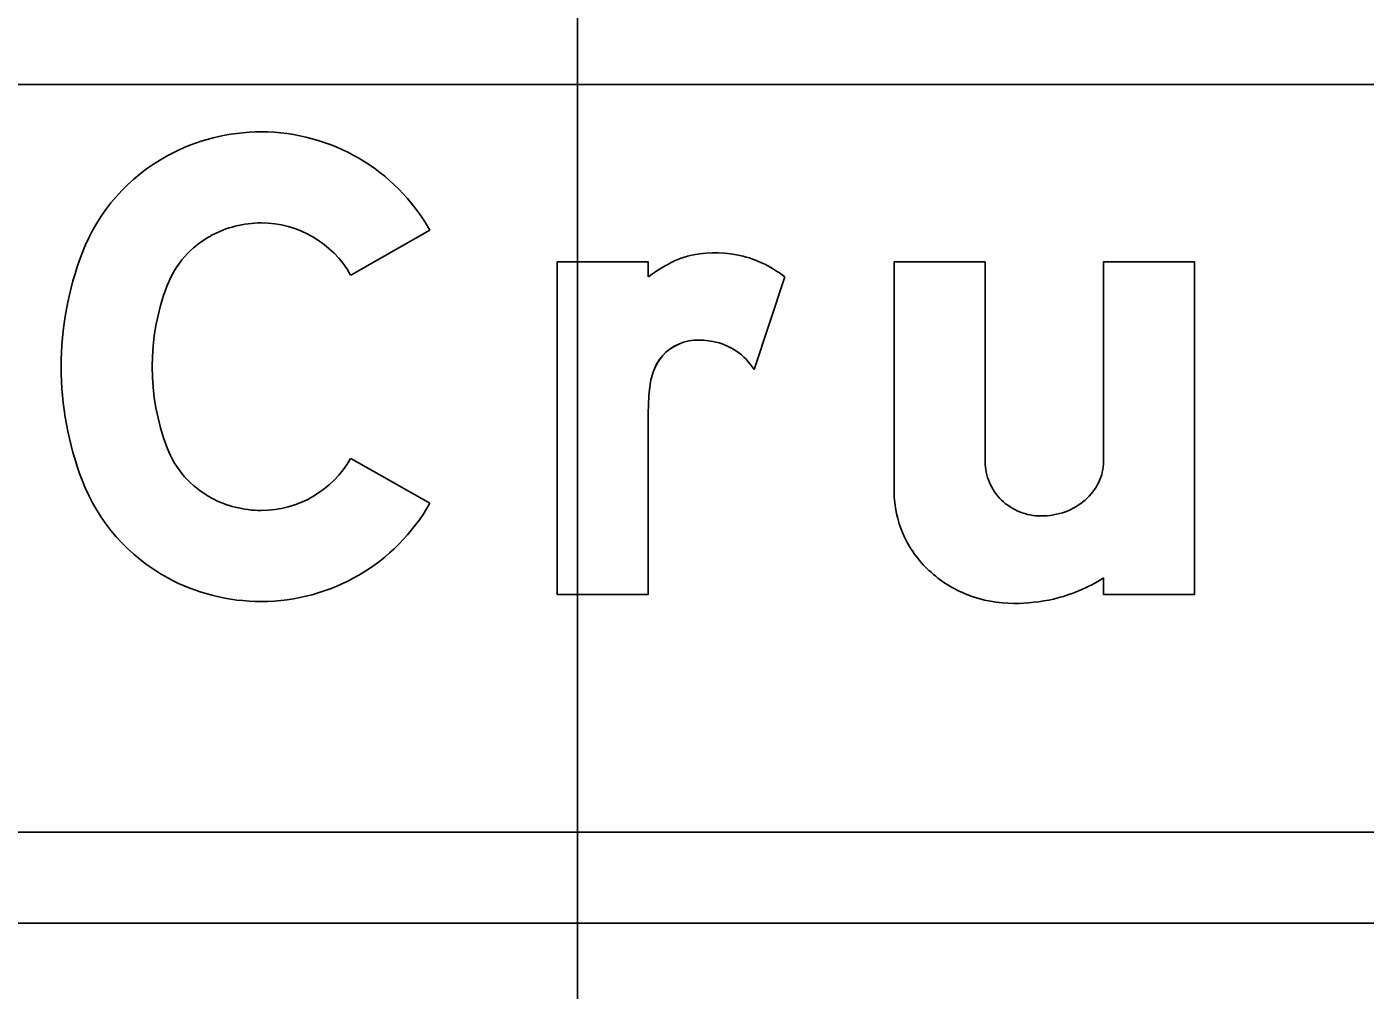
# Model space of a CAD drawing. Extents: x 1797809 to 2198143, y 249608 to 1237864.
# Drawn here: x 2196821.699 to 2196824.147, y 1237304.45 to 1237306.212 of the extents above; entities that cross this region are included whole.
import ezdxf

# ---------------------------------------------------------------- set-up
doc = ezdxf.new("R2010")
doc.units = 0
for name, color, linetype in [('GSBWFILL', 7, 'Continuous'), ('GSCOLORFILL', 7, 'Continuous'), ('GSOUTLINE', 7, 'Continuous'), ('GSSHT', 7, 'Continuous')]:
    doc.layers.add(name, color=color, linetype=linetype)

msp = doc.modelspace()

# ---------------------------------------------------------------- linework, layer by layer
at = {"layer": 'GSBWFILL'}
for p, q in [((2196823.452, 1237305.4164), (2196823.452, 1237305.7816)), ((2196823.0857, 1237305.7544), (2196823.0293, 1237305.5851))]:
    msp.add_line(p, q, dxfattribs=at)
for points in [[(2196822.4363, 1237305.8398), (2196822.2915, 1237305.7577)], [(2196822.8359, 1237305.5098), (2196822.8359, 1237305.1738), (2196822.6694, 1237305.1738), (2196822.6694, 1237305.7816), (2196822.8359, 1237305.7816), (2196822.8359, 1237305.7544)], [(2196823.452, 1237305.7816), (2196823.2855, 1237305.7816), (2196823.2855, 1237305.3616)], [(2196823.6684, 1237305.2039), (2196823.6684, 1237305.1738), (2196823.8349, 1237305.1738), (2196823.8349, 1237305.7816), (2196823.6684, 1237305.7816), (2196823.6684, 1237305.4164)], [(2196822.2915, 1237305.4225), (2196822.4363, 1237305.3404)]]:
    msp.add_lwpolyline(points, dxfattribs=at)
for centre, radius, start, end in [((2196823.0033, 1237305.5326), 0.2779, 115.42, 127.0262), ((2196822.9376, 1237305.6707), 0.1249, 103.8324, 115.42), ((2196822.959, 1237305.5839), 0.2143, 79.6915, 103.8324), ((2196822.9638, 1237305.6105), 0.1873, 64.9551, 79.6915), ((2196822.9447, 1237305.5695), 0.2325, 52.6694, 64.9551), ((2196822.926, 1237305.5497), 0.0889, 93.8556, 106.8366), ((2196822.929, 1237305.5055), 0.1332, 79.1825, 93.8556), ((2196822.9325, 1237305.5239), 0.1145, 32.3275, 79.1825), ((2196822.9244, 1237305.5551), 0.0832, 106.8366, 158.1192), ((2196822.9677, 1237305.5377), 0.13, 158.1192, 173.0837), ((2196823.1888, 1237305.5094), 0.3529, 172.8473, 179.9356), ((2196823.5485, 1237305.4164), 0.0965, 180, 203.0928), ((2196823.5817, 1237305.4164), 0.0867, 334.5283, 0), ((2196823.5513, 1237305.4176), 0.0995, 203.0928, 225.8298), ((2196823.5684, 1237305.4228), 0.1015, 311.0076, 334.5283), ((2196823.4767, 1237305.3616), 0.1912, 180, 203.9317), ((2196823.5531, 1237305.4194), 0.1021, 225.8298, 248.0808), ((2196823.5598, 1237305.4327), 0.1146, 289.8074, 311.0076), ((2196823.5542, 1237305.4223), 0.1052, 248.0808, 270), ((2196823.5542, 1237305.4482), 0.1311, 270, 289.8074), ((2196823.4902, 1237305.3676), 0.206, 203.9317, 226.975), ((2196823.4989, 1237305.377), 0.2187, 226.975, 248.8636), ((2196823.5074, 1237305.4568), 0.2998, 283.4695, 302.4943), ((2196823.5045, 1237305.3916), 0.2344, 248.8636, 270), ((2196823.5045, 1237305.4902), 0.333, 270, 282.6043)]:
    msp.add_arc(centre, radius, start, end, dxfattribs=at)
for centre, major_axis, start_param, end_param in [((2196822.1279, 1237305.6597), (0, 0.3598), 0, 0.495249), ((2196822.1279, 1237305.665), (0, 0.3545), 5.228016, 6.283185), ((2196822.1192, 1237305.6759), (0, 0.3413), 0.495249, 1.205818), ((2196822.1279, 1237305.6597), (0, 0.1933), 0, 0.495249), ((2196822.1279, 1237305.665), (0, 0.188), 5.228016, 6.283185), ((2196822.1192, 1237305.6759), (0, 0.1748), 0.495249, 1.205818), ((2196822.3438, 1237305.5901), (0, 0.5818), 1.205818, 1.935775), ((2196822.3438, 1237305.5901), (0, 0.4153), 1.205818, 1.935775), ((2196822.1192, 1237305.5043), (0, 0.1748), 1.935775, 2.646344), ((2196822.1279, 1237305.5152), (0, 0.188), 3.141593, 4.196762), ((2196822.1192, 1237305.5043), (0, 0.3413), 1.935775, 2.646344), ((2196822.1279, 1237305.5205), (0, 0.1933), 2.646344, 3.141593), ((2196822.1279, 1237305.5152), (0, 0.3545), 3.141593, 4.196762), ((2196822.1279, 1237305.5205), (0, 0.3598), 2.646344, 3.141593)]:
    msp.add_ellipse(centre, major_axis=major_axis, ratio=0.999994, start_param=start_param, end_param=end_param, dxfattribs=at)
at = {"layer": 'GSCOLORFILL'}
for p, q in [((2196823.452, 1237305.4164), (2196823.452, 1237305.7816)), ((2196823.0857, 1237305.7544), (2196823.0293, 1237305.5851)), ((2196833.9105, 1237304.7389), (2196819.2519, 1237304.7389)), ((2196819.2519, 1237304.5724), (2196833.9105, 1237304.5724))]:
    msp.add_line(p, q, dxfattribs=at)
for points in [[(2196822.4363, 1237305.8398), (2196822.2915, 1237305.7577)], [(2196822.8359, 1237305.5098), (2196822.8359, 1237305.1738), (2196822.6694, 1237305.1738), (2196822.6694, 1237305.7816), (2196822.8359, 1237305.7816), (2196822.8359, 1237305.7544)], [(2196823.452, 1237305.7816), (2196823.2855, 1237305.7816), (2196823.2855, 1237305.3616)], [(2196823.6684, 1237305.2039), (2196823.6684, 1237305.1738), (2196823.8349, 1237305.1738), (2196823.8349, 1237305.7816), (2196823.6684, 1237305.7816), (2196823.6684, 1237305.4164)], [(2196822.2915, 1237305.4225), (2196822.4363, 1237305.3404)]]:
    msp.add_lwpolyline(points, dxfattribs=at)
for centre, radius, start, end in [((2196823.0033, 1237305.5326), 0.2779, 115.42, 127.0262), ((2196822.9376, 1237305.6707), 0.1249, 103.8324, 115.42), ((2196822.959, 1237305.5839), 0.2143, 79.6915, 103.8324), ((2196822.9638, 1237305.6105), 0.1873, 64.9551, 79.6915), ((2196822.9447, 1237305.5695), 0.2325, 52.6694, 64.9551), ((2196822.926, 1237305.5497), 0.0889, 93.8556, 106.8366), ((2196822.929, 1237305.5055), 0.1332, 79.1825, 93.8556), ((2196822.9325, 1237305.5239), 0.1145, 32.3275, 79.1825), ((2196822.9244, 1237305.5551), 0.0832, 106.8366, 158.1192), ((2196822.9677, 1237305.5377), 0.13, 158.1192, 173.0837), ((2196823.1888, 1237305.5094), 0.3529, 172.8473, 179.9356), ((2196823.5485, 1237305.4164), 0.0965, 180, 203.0928), ((2196823.5817, 1237305.4164), 0.0867, 334.5283, 0), ((2196823.5513, 1237305.4176), 0.0995, 203.0928, 225.8298), ((2196823.5684, 1237305.4228), 0.1015, 311.0076, 334.5283), ((2196823.4767, 1237305.3616), 0.1912, 180, 203.9317), ((2196823.5531, 1237305.4194), 0.1021, 225.8298, 248.0808), ((2196823.5598, 1237305.4327), 0.1146, 289.8074, 311.0076), ((2196823.5542, 1237305.4223), 0.1052, 248.0808, 270), ((2196823.5542, 1237305.4482), 0.1311, 270, 289.8074), ((2196823.4902, 1237305.3676), 0.206, 203.9317, 226.975), ((2196823.4989, 1237305.377), 0.2187, 226.975, 248.8636), ((2196823.5074, 1237305.4568), 0.2998, 283.4695, 302.4943), ((2196823.5045, 1237305.3916), 0.2344, 248.8636, 270), ((2196823.5045, 1237305.4902), 0.333, 270, 282.6043)]:
    msp.add_arc(centre, radius, start, end, dxfattribs=at)
for centre, major_axis, start_param, end_param in [((2196822.1279, 1237305.6597), (0, 0.3598), 0, 0.495249), ((2196822.1279, 1237305.665), (0, 0.3545), 5.228016, 6.283185), ((2196822.1192, 1237305.6759), (0, 0.3413), 0.495249, 1.205818), ((2196822.1279, 1237305.6597), (0, 0.1933), 0, 0.495249), ((2196822.1279, 1237305.665), (0, 0.188), 5.228016, 6.283185), ((2196822.1192, 1237305.6759), (0, 0.1748), 0.495249, 1.205818), ((2196822.3438, 1237305.5901), (0, 0.5818), 1.205818, 1.935775), ((2196822.3438, 1237305.5901), (0, 0.4153), 1.205818, 1.935775), ((2196822.1192, 1237305.5043), (0, 0.1748), 1.935775, 2.646344), ((2196822.1279, 1237305.5152), (0, 0.188), 3.141593, 4.196762), ((2196822.1192, 1237305.5043), (0, 0.3413), 1.935775, 2.646344), ((2196822.1279, 1237305.5205), (0, 0.1933), 2.646344, 3.141593), ((2196822.1279, 1237305.5152), (0, 0.3545), 3.141593, 4.196762), ((2196822.1279, 1237305.5205), (0, 0.3598), 2.646344, 3.141593)]:
    msp.add_ellipse(centre, major_axis=major_axis, ratio=0.999994, start_param=start_param, end_param=end_param, dxfattribs=at)
at = {"layer": 'GSOUTLINE'}
for p, q in [((2196823.452, 1237305.4164), (2196823.452, 1237305.7816)), ((2196823.0857, 1237305.7544), (2196823.0293, 1237305.5851))]:
    msp.add_line(p, q, dxfattribs=at)
for points in [[(2196822.4363, 1237305.8398), (2196822.2915, 1237305.7577)], [(2196822.8359, 1237305.5098), (2196822.8359, 1237305.1738), (2196822.6694, 1237305.1738), (2196822.6694, 1237305.7816), (2196822.8359, 1237305.7816), (2196822.8359, 1237305.7544)], [(2196823.452, 1237305.7816), (2196823.2855, 1237305.7816), (2196823.2855, 1237305.3616)], [(2196823.6684, 1237305.2039), (2196823.6684, 1237305.1738), (2196823.8349, 1237305.1738), (2196823.8349, 1237305.7816), (2196823.6684, 1237305.7816), (2196823.6684, 1237305.4164)], [(2196822.2915, 1237305.4225), (2196822.4363, 1237305.3404)]]:
    msp.add_lwpolyline(points, dxfattribs=at)
for centre, radius, start, end in [((2196823.0033, 1237305.5326), 0.2779, 115.42, 127.0262), ((2196822.9376, 1237305.6707), 0.1249, 103.8324, 115.42), ((2196822.959, 1237305.5839), 0.2143, 79.6915, 103.8324), ((2196822.9638, 1237305.6105), 0.1873, 64.9551, 79.6915), ((2196822.9447, 1237305.5695), 0.2325, 52.6694, 64.9551), ((2196822.926, 1237305.5497), 0.0889, 93.8556, 106.8366), ((2196822.929, 1237305.5055), 0.1332, 79.1825, 93.8556), ((2196822.9325, 1237305.5239), 0.1145, 32.3275, 79.1825), ((2196822.9244, 1237305.5551), 0.0833, 106.8366, 158.1192), ((2196822.9677, 1237305.5377), 0.13, 158.1192, 173.0837), ((2196823.1888, 1237305.5094), 0.3529, 172.8473, 179.9356), ((2196823.5485, 1237305.4164), 0.0965, 180, 203.0928), ((2196823.5817, 1237305.4164), 0.0867, 334.5283, 0), ((2196823.5513, 1237305.4176), 0.0995, 203.0928, 225.8298), ((2196823.5684, 1237305.4228), 0.1015, 311.0076, 334.5283), ((2196823.4767, 1237305.3616), 0.1912, 180, 203.9317), ((2196823.5531, 1237305.4194), 0.1021, 225.8298, 248.0808), ((2196823.5598, 1237305.4327), 0.1146, 289.8074, 311.0076), ((2196823.5542, 1237305.4223), 0.1052, 248.0808, 270), ((2196823.5542, 1237305.4482), 0.1311, 270, 289.8074), ((2196823.4902, 1237305.3676), 0.206, 203.9317, 226.975), ((2196823.4989, 1237305.377), 0.2187, 226.975, 248.8636), ((2196823.5074, 1237305.4568), 0.2998, 283.4695, 302.4943), ((2196823.5045, 1237305.3916), 0.2344, 248.8636, 270), ((2196823.5045, 1237305.4902), 0.333, 270, 282.6043)]:
    msp.add_arc(centre, radius, start, end, dxfattribs=at)
for centre, major_axis, start_param, end_param in [((2196822.1279, 1237305.6597), (0, 0.3598), 0, 0.495249), ((2196822.1279, 1237305.665), (0, 0.3545), 5.228016, 6.283185), ((2196822.1192, 1237305.6759), (0, 0.3413), 0.495249, 1.205818), ((2196822.1279, 1237305.6597), (0, 0.1933), 0, 0.495249), ((2196822.1279, 1237305.665), (0, 0.188), 5.228016, 6.283185), ((2196822.1192, 1237305.6759), (0, 0.1748), 0.495249, 1.205818), ((2196822.3438, 1237305.5901), (0, 0.5818), 1.205818, 1.935775), ((2196822.3438, 1237305.5901), (0, 0.4153), 1.205818, 1.935775), ((2196822.1192, 1237305.5043), (0, 0.1748), 1.935775, 2.646344), ((2196822.1279, 1237305.5152), (0, 0.188), 3.141593, 4.196762), ((2196822.1192, 1237305.5043), (0, 0.3413), 1.935775, 2.646344), ((2196822.1279, 1237305.5205), (0, 0.1933), 2.646344, 3.141593), ((2196822.1279, 1237305.5152), (0, 0.3545), 3.141593, 4.196762), ((2196822.1279, 1237305.5205), (0, 0.3598), 2.646344, 3.141593)]:
    msp.add_ellipse(centre, major_axis=major_axis, ratio=0.999994, start_param=start_param, end_param=end_param, dxfattribs=at)
at = {"layer": 'GSSHT'}
for p, q in [((2196822.7065, 1237258.1062), (2196822.7065, 1237318.1062)), ((2196884.7065, 1237306.1062), (2196754.7065, 1237306.1062))]:
    msp.add_line(p, q, dxfattribs=at)

doc.saveas('drawing.dxf')
